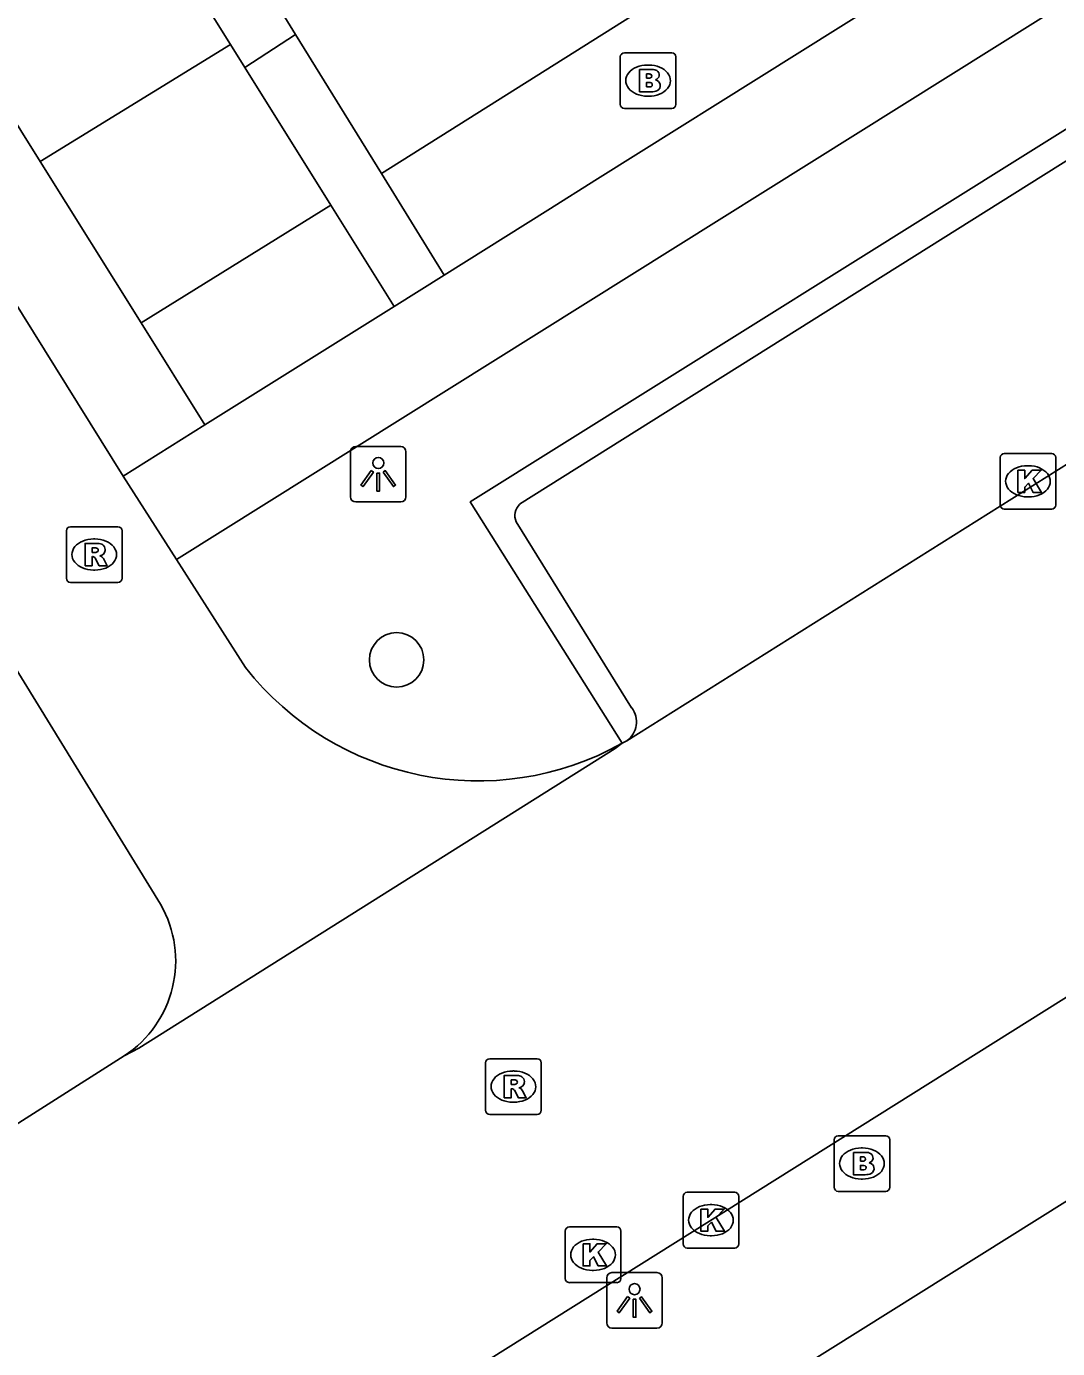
# Model space of a CAD drawing. Extents: x 159280 to 160375, y 384531 to 385872.
# Drawn here: x 159769.91 to 159788.43, y 385430.07 to 385453.82 of the extents above; entities that cross this region are included whole.
import ezdxf

# ---------------------------------------------------------------- set-up
doc = ezdxf.new("R2010")
doc.units = 0
for name, color, linetype in [('IMGEO_Boom', 7, 'Continuous'), ('IMGEO_Brandkraan', 7, 'Continuous'), ('IMGEO_Groenvoorziening', 7, 'Continuous'), ('IMGEO_Kolk', 7, 'Continuous'), ('IMGEO_Lichtpunt', 7, 'Continuous'), ('IMGEO_Rijbaan_lokaal_open', 7, 'Continuous'), ('IMGEO_Rioolput', 7, 'Continuous'), ('IMGEO_Voetpad_open', 7, 'Continuous')]:
    doc.layers.add(name, color=color, linetype=linetype)

msp = doc.modelspace()

# ---------------------------------------------------------------- linework, layer by layer
at = {"layer": 'IMGEO_Boom'}
msp.add_circle((159776.555, 385442.441), 0.489, dxfattribs=at)
at = {"layer": 'IMGEO_Brandkraan'}
for p, q in [((159780.572, 385452.418), (159780.572, 385453.27)), ((159780.647, 385453.344), (159781.499, 385453.344)), ((159781.573, 385453.27), (159781.573, 385452.418)), ((159781.06, 385453.124), (159781.085, 385453.124)), ((159781.083, 385452.564), (159781.058, 385452.564)), ((159781.499, 385452.344), (159780.647, 385452.344)), ((159784.413, 385432.97), (159784.413, 385433.822)), ((159784.488, 385433.896), (159785.34, 385433.896)), ((159785.414, 385433.822), (159785.414, 385432.97)), ((159784.901, 385433.676), (159784.926, 385433.676)), ((159784.924, 385433.116), (159784.899, 385433.116)), ((159785.34, 385432.896), (159784.488, 385432.896))]:
    msp.add_line(p, q, dxfattribs=at)
for points in [[(159780.572, 385452.418), (159780.572, 385453.27)], [(159780.647, 385453.344), (159781.499, 385453.344)], [(159781.573, 385453.27), (159781.573, 385452.418)], [(159780.92, 385453.044), (159780.92, 385452.644), (159781.133, 385452.644)], [(159781.151, 385453.044), (159780.92, 385453.044)], [(159781.099, 385452.963), (159781.045, 385452.963), (159781.045, 385452.887)], [(159781.045, 385452.887), (159781.098, 385452.887)], [(159781.107, 385452.811), (159781.045, 385452.811), (159781.045, 385452.73)], [(159781.045, 385452.73), (159781.107, 385452.73)], [(159781.499, 385452.344), (159780.647, 385452.344)], [(159784.413, 385432.97), (159784.413, 385433.822)], [(159784.488, 385433.896), (159785.34, 385433.896)], [(159785.414, 385433.822), (159785.414, 385432.97)], [(159784.761, 385433.596), (159784.761, 385433.196), (159784.974, 385433.196)], [(159784.992, 385433.596), (159784.761, 385433.596)], [(159784.94, 385433.515), (159784.886, 385433.515), (159784.886, 385433.439)], [(159784.886, 385433.439), (159784.939, 385433.439)], [(159784.948, 385433.363), (159784.886, 385433.363), (159784.886, 385433.282)], [(159784.886, 385433.282), (159784.948, 385433.282)], [(159785.34, 385432.896), (159784.488, 385432.896)]]:
    msp.add_lwpolyline(points, dxfattribs=at)
for centre, radius, start, end in [((159780.649, 385453.268), 0.0765, 91.552, 178.448), ((159780.649, 385453.268), 0.0765, 91.552, 178.448), ((159781.497, 385453.268), 0.0765, 1.552, 88.448), ((159781.497, 385453.268), 0.0765, 1.552, 88.448), ((159781.1, 385452.925), 0.0379, 267.8285, 90.9355), ((159781.155, 385452.899), 0.145, 59.4692, 91.5367), ((159781.18, 385452.946), 0.0922, 285.5137, 58.1501), ((159781.108, 385452.77), 0.0404, 269.8759, 90.5077), ((159781.185, 385452.754), 0.105, 301.3115, 78.989), ((159781.139, 385452.895), 0.251, 268.6676, 293.5347), ((159780.649, 385452.42), 0.0765, 181.552, 268.448), ((159780.649, 385452.42), 0.0765, 181.552, 268.448), ((159781.497, 385452.42), 0.0765, 271.552, 358.448), ((159781.497, 385452.42), 0.0765, 271.552, 358.448), ((159784.49, 385433.82), 0.0765, 91.552, 178.448), ((159784.49, 385433.82), 0.0765, 91.552, 178.448), ((159785.338, 385433.82), 0.0765, 1.552, 88.448), ((159785.338, 385433.82), 0.0765, 1.552, 88.448), ((159784.941, 385433.477), 0.0379, 267.8285, 90.9355), ((159784.996, 385433.451), 0.145, 59.4692, 91.5367), ((159785.021, 385433.498), 0.0922, 285.5137, 58.1501), ((159784.949, 385433.322), 0.0404, 269.8759, 90.5077), ((159784.98, 385433.447), 0.251, 268.6676, 293.5347), ((159785.026, 385433.306), 0.105, 301.3115, 78.989), ((159784.49, 385432.972), 0.0765, 181.552, 268.448), ((159784.49, 385432.972), 0.0765, 181.552, 268.448), ((159785.338, 385432.972), 0.0765, 271.552, 358.448), ((159785.338, 385432.972), 0.0765, 271.552, 358.448)]:
    msp.add_arc(centre, radius, start, end, dxfattribs=at)
for centre, major_axis, ratio, start_param, end_param in [((159781.059, 385452.844), (-0.387, 0.002), 0.722429, 4.712389, 7.853982), ((159781.084, 385452.844), (-0.39, 0.002), 0.717154, 1.570796, 4.712389), ((159784.9, 385433.396), (-0.387, 0.002), 0.722429, 4.712389, 7.853982), ((159784.925, 385433.396), (-0.39, 0.002), 0.717154, 1.570796, 4.712389)]:
    msp.add_ellipse(centre, major_axis=major_axis, ratio=ratio, start_param=start_param, end_param=end_param, dxfattribs=at)
at = {"layer": 'IMGEO_Groenvoorziening'}
for points in [[(159816.049, 385476.203), (159776.282, 385451.174)], [(159766.543, 385461.975), (159771.543, 385454.006), (159772.783, 385454.76), (159773.574, 385453.492)], [(159774.739, 385453.671), (159774.499, 385454.06)], [(159770.156, 385451.394), (159773.574, 385453.492)], [(159773.574, 385453.492), (159773.83, 385453.082)], [(159771.966, 385448.497), (159775.374, 385450.609)]]:
    msp.add_lwpolyline(points, dxfattribs=at)
at = {"layer": 'IMGEO_Kolk'}
for p, q in [((159787.395, 385445.222), (159787.395, 385446.074)), ((159787.47, 385446.148), (159788.322, 385446.148)), ((159788.396, 385446.074), (159788.396, 385445.222)), ((159787.883, 385445.928), (159787.908, 385445.928)), ((159787.906, 385445.368), (159787.881, 385445.368)), ((159788.322, 385445.148), (159787.47, 385445.148)), ((159781.701, 385431.953), (159781.701, 385432.805)), ((159781.776, 385432.879), (159782.628, 385432.879)), ((159782.702, 385432.805), (159782.702, 385431.953)), ((159782.189, 385432.659), (159782.214, 385432.659)), ((159779.583, 385431.331), (159779.583, 385432.183)), ((159779.658, 385432.257), (159780.51, 385432.257)), ((159780.071, 385432.037), (159780.096, 385432.037)), ((159780.584, 385432.183), (159780.584, 385431.331)), ((159782.212, 385432.099), (159782.187, 385432.099)), ((159782.628, 385431.879), (159781.776, 385431.879)), ((159780.094, 385431.477), (159780.069, 385431.477)), ((159780.51, 385431.257), (159779.658, 385431.257))]:
    msp.add_line(p, q, dxfattribs=at)
for points in [[(159787.395, 385445.222), (159787.395, 385446.074)], [(159787.47, 385446.148), (159788.322, 385446.148)], [(159788.396, 385446.074), (159788.396, 385445.222)], [(159787.716, 385445.848), (159787.839, 385445.848), (159787.839, 385445.697), (159787.969, 385445.848), (159788.133, 385445.848), (159787.987, 385445.697), (159788.14, 385445.448), (159787.988, 385445.448), (159787.903, 385445.612), (159787.839, 385445.545), (159787.839, 385445.448), (159787.716, 385445.448), (159787.716, 385445.848)], [(159788.322, 385445.148), (159787.47, 385445.148)], [(159781.701, 385431.953), (159781.701, 385432.805)], [(159781.776, 385432.879), (159782.628, 385432.879)], [(159782.702, 385432.805), (159782.702, 385431.953)], [(159782.022, 385432.579), (159782.145, 385432.579), (159782.145, 385432.428), (159782.275, 385432.579), (159782.439, 385432.579), (159782.293, 385432.428), (159782.446, 385432.179), (159782.294, 385432.179), (159782.209, 385432.343), (159782.145, 385432.276), (159782.145, 385432.179), (159782.022, 385432.179), (159782.022, 385432.579)], [(159779.583, 385431.331), (159779.583, 385432.183)], [(159779.658, 385432.257), (159780.51, 385432.257)], [(159780.584, 385432.183), (159780.584, 385431.331)], [(159779.904, 385431.957), (159780.027, 385431.957), (159780.027, 385431.806), (159780.157, 385431.957), (159780.321, 385431.957), (159780.175, 385431.806), (159780.328, 385431.557), (159780.176, 385431.557), (159780.091, 385431.721), (159780.027, 385431.654), (159780.027, 385431.557), (159779.904, 385431.557), (159779.904, 385431.957)], [(159782.628, 385431.879), (159781.776, 385431.879)], [(159780.51, 385431.257), (159779.658, 385431.257)]]:
    msp.add_lwpolyline(points, dxfattribs=at)
for centre, start, end in [((159787.472, 385446.072), 91.552, 178.448), ((159787.472, 385446.072), 91.552, 178.448), ((159788.32, 385446.072), 1.552, 88.448), ((159788.32, 385446.072), 1.552, 88.448), ((159787.472, 385445.224), 181.552, 268.448), ((159787.472, 385445.224), 181.552, 268.448), ((159788.32, 385445.224), 271.552, 358.448), ((159788.32, 385445.224), 271.552, 358.448), ((159781.778, 385432.803), 91.552, 178.448), ((159781.778, 385432.803), 91.552, 178.448), ((159782.626, 385432.803), 1.552, 88.448), ((159782.626, 385432.803), 1.552, 88.448), ((159779.66, 385432.181), 91.552, 178.448), ((159779.66, 385432.181), 91.552, 178.448), ((159780.508, 385432.181), 1.552, 88.448), ((159780.508, 385432.181), 1.552, 88.448), ((159781.778, 385431.955), 181.552, 268.448), ((159781.778, 385431.955), 181.552, 268.448), ((159782.626, 385431.955), 271.552, 358.448), ((159782.626, 385431.955), 271.552, 358.448), ((159779.66, 385431.333), 181.552, 268.448), ((159779.66, 385431.333), 181.552, 268.448), ((159780.508, 385431.333), 271.552, 358.448), ((159780.508, 385431.333), 271.552, 358.448)]:
    msp.add_arc(centre, 0.0765, start, end, dxfattribs=at)
for centre, major_axis, ratio, start_param, end_param in [((159787.882, 385445.648), (-0.387, 0.002), 0.722429, 4.712389, 7.853982), ((159787.907, 385445.648), (-0.39, 0.002), 0.717154, 1.570796, 4.712389), ((159782.188, 385432.379), (-0.387, 0.002), 0.722429, 4.712389, 7.853982), ((159782.213, 385432.379), (-0.39, 0.002), 0.717154, 1.570796, 4.712389), ((159780.07, 385431.757), (-0.387, 0.002), 0.722429, 4.712389, 7.853982), ((159780.095, 385431.757), (-0.39, 0.002), 0.717154, 1.570796, 4.712389)]:
    msp.add_ellipse(centre, major_axis=major_axis, ratio=ratio, start_param=start_param, end_param=end_param, dxfattribs=at)
at = {"layer": 'IMGEO_Lichtpunt'}
for p, q in [((159776.629, 385446.274), (159775.821, 385446.274)), ((159776.629, 385446.274), (159775.821, 385446.274)), ((159775.727, 385446.179), (159775.727, 385445.372)), ((159775.727, 385446.179), (159775.727, 385445.372)), ((159776.723, 385445.372), (159776.723, 385446.179)), ((159776.723, 385445.372), (159776.723, 385446.179)), ((159775.821, 385445.278), (159776.629, 385445.278)), ((159775.821, 385445.278), (159776.629, 385445.278)), ((159780.33, 385431.342), (159780.33, 385430.535)), ((159780.33, 385431.342), (159780.33, 385430.535)), ((159781.232, 385431.437), (159780.424, 385431.437)), ((159781.232, 385431.437), (159780.424, 385431.437)), ((159781.326, 385430.535), (159781.326, 385431.342)), ((159781.326, 385430.535), (159781.326, 385431.342)), ((159780.424, 385430.441), (159781.232, 385430.441)), ((159780.424, 385430.441), (159781.232, 385430.441))]:
    msp.add_line(p, q, dxfattribs=at)
for points in [[(159776.101, 385445.843), (159776.14, 385445.815), (159775.952, 385445.553), (159775.914, 385445.58), (159776.101, 385445.843)], [(159776.203, 385445.795), (159776.25, 385445.795), (159776.25, 385445.473), (159776.203, 385445.473), (159776.203, 385445.795)], [(159776.313, 385445.815), (159776.351, 385445.842), (159776.538, 385445.58), (159776.499, 385445.552), (159776.313, 385445.815)], [(159780.704, 385431.006), (159780.743, 385430.978), (159780.555, 385430.716), (159780.517, 385430.743), (159780.704, 385431.006)], [(159780.806, 385430.958), (159780.853, 385430.958), (159780.853, 385430.636), (159780.806, 385430.636), (159780.806, 385430.958)], [(159780.916, 385430.978), (159780.954, 385431.005), (159781.141, 385430.743), (159781.102, 385430.715), (159780.916, 385430.978)]]:
    msp.add_lwpolyline(points, dxfattribs=at)
for centre in [(159776.226, 385445.977), (159780.829, 385431.14)]:
    msp.add_circle(centre, 0.0994, dxfattribs=at)
for centre, start, end in [((159775.821, 385446.179), 90, 180), ((159775.821, 385446.179), 90, 180), ((159776.629, 385446.179), 0, 90), ((159776.629, 385446.179), 0, 90), ((159775.821, 385445.372), 180, 270), ((159775.821, 385445.372), 180, 270), ((159776.629, 385445.372), 270, 0), ((159776.629, 385445.372), 270, 360), ((159780.424, 385431.342), 90, 180), ((159780.424, 385431.342), 90, 180), ((159781.232, 385431.342), 0, 90), ((159781.232, 385431.342), 0, 90), ((159780.424, 385430.535), 180, 270), ((159780.424, 385430.535), 180, 270), ((159781.232, 385430.535), 270, 0), ((159781.232, 385430.535), 270, 360)]:
    msp.add_arc(centre, 0.0946, start, end, dxfattribs=at)
at = {"layer": 'IMGEO_Rijbaan_lokaal_open'}
for points in [[(159771.645, 385445.743), (159713.93, 385538.401)], [(159792.427, 385448.36), (159780.691, 385440.99)], [(159772.604, 385444.245), (159771.645, 385445.743)], [(159773.844, 385442.304), (159772.604, 385444.245)], [(159769.657, 385442.382), (159772.313, 385438.056)], [(159780.608, 385440.943), (159780.48, 385440.849), (159771.923, 385435.466), (159771.659, 385435.328)], [(159780.691, 385440.99), (159780.608, 385440.943)], [(159714.128, 385389.762), (159720.028, 385393.412), (159721.442, 385394.303), (159730.951, 385400.295), (159733.918, 385402.165), (159735.355, 385403.07), (159738.282, 385404.915), (159739.008, 385405.372), (159763.09, 385420.412), (159768.582, 385423.843), (159771.844, 385425.88), (159793.988, 385439.775)], [(159771.659, 385435.328), (159766.391, 385431.986), (159764.44, 385430.729)]]:
    msp.add_lwpolyline(points, dxfattribs=at)
for centre, radius, start, end in [((159778.019, 385445.567), 5.299, 218.0053, 299.2413), ((159770.551, 385437.036), 2.036, 302.9791, 30.058)]:
    msp.add_arc(centre, radius, start, end, dxfattribs=at)
at = {"layer": 'IMGEO_Rioolput'}
for p, q in [((159770.624, 385443.907), (159770.624, 385444.759)), ((159770.699, 385444.833), (159771.551, 385444.833)), ((159771.112, 385444.613), (159771.137, 385444.613)), ((159771.625, 385444.759), (159771.625, 385443.907)), ((159771.135, 385444.053), (159771.11, 385444.053)), ((159771.551, 385443.833), (159770.699, 385443.833)), ((159778.153, 385434.352), (159778.153, 385435.204)), ((159778.228, 385435.278), (159779.08, 385435.278)), ((159779.154, 385435.204), (159779.154, 385434.352)), ((159778.641, 385435.058), (159778.666, 385435.058)), ((159778.664, 385434.498), (159778.639, 385434.498)), ((159779.08, 385434.278), (159778.228, 385434.278))]:
    msp.add_line(p, q, dxfattribs=at)
for points in [[(159770.624, 385443.907), (159770.624, 385444.759)], [(159770.699, 385444.833), (159771.551, 385444.833)], [(159771.625, 385444.759), (159771.625, 385443.907)], [(159771.213, 385444.531), (159770.961, 385444.533), (159770.961, 385444.133)], [(159771.139, 385444.452), (159771.085, 385444.452), (159771.085, 385444.371)], [(159771.085, 385444.371), (159771.137, 385444.371)], [(159770.961, 385444.133), (159771.085, 385444.133), (159771.085, 385444.295), (159771.096, 385444.295)], [(159771.143, 385444.266), (159771.214, 385444.133), (159771.354, 385444.133), (159771.289, 385444.259)], [(159771.551, 385443.833), (159770.699, 385443.833)], [(159778.153, 385434.352), (159778.153, 385435.204)], [(159778.228, 385435.278), (159779.08, 385435.278)], [(159779.154, 385435.204), (159779.154, 385434.352)], [(159778.742, 385434.976), (159778.49, 385434.978), (159778.49, 385434.578)], [(159778.668, 385434.897), (159778.614, 385434.897), (159778.614, 385434.816)], [(159778.49, 385434.578), (159778.614, 385434.578), (159778.614, 385434.74), (159778.625, 385434.74)], [(159778.614, 385434.816), (159778.666, 385434.816)], [(159778.672, 385434.711), (159778.743, 385434.578), (159778.883, 385434.578), (159778.818, 385434.704)], [(159779.08, 385434.278), (159778.228, 385434.278)]]:
    msp.add_lwpolyline(points, dxfattribs=at)
for centre, radius, start, end in [((159770.701, 385444.757), 0.0765, 91.552, 178.448), ((159770.701, 385444.757), 0.0765, 91.552, 178.448), ((159771.549, 385444.757), 0.0765, 1.552, 88.448), ((159771.549, 385444.757), 0.0765, 1.552, 88.448), ((159771.121, 385444.56), 0.19, 274.7715, 282.9687), ((159771.145, 385444.356), 0.0964, 77.0061, 93.1865), ((159771.159, 385444.413), 0.0378, 276.6634, 79.6772), ((159771.212, 385444.421), 0.109, 350.3612, 89.416), ((159771.21, 385444.421), 0.112, 277.5842, 350.9817), ((159771.095, 385444.242), 0.0533, 26.0293, 88.6989), ((159771.194, 385444.206), 0.108, 29.5134, 73.7905), ((159770.701, 385443.909), 0.0765, 181.552, 268.448), ((159770.701, 385443.909), 0.0765, 181.552, 268.448), ((159771.549, 385443.909), 0.0765, 271.552, 358.448), ((159771.549, 385443.909), 0.0765, 271.552, 358.448), ((159778.23, 385435.202), 0.0765, 91.552, 178.448), ((159778.23, 385435.202), 0.0765, 91.552, 178.448), ((159779.078, 385435.202), 0.0765, 1.552, 88.448), ((159779.078, 385435.202), 0.0765, 1.552, 88.448), ((159778.674, 385434.801), 0.0964, 77.0061, 93.1865), ((159778.688, 385434.858), 0.0378, 276.6634, 79.6772), ((159778.741, 385434.866), 0.109, 350.3612, 89.416), ((159778.624, 385434.687), 0.0533, 26.0293, 88.6989), ((159778.65, 385435.005), 0.19, 274.7715, 282.9687), ((159778.739, 385434.866), 0.112, 277.5842, 350.9817), ((159778.723, 385434.651), 0.108, 29.5134, 73.7905), ((159778.23, 385434.354), 0.0765, 181.552, 268.448), ((159778.23, 385434.354), 0.0765, 181.552, 268.448), ((159779.078, 385434.354), 0.0765, 271.552, 358.448), ((159779.078, 385434.354), 0.0765, 271.552, 358.448)]:
    msp.add_arc(centre, radius, start, end, dxfattribs=at)
for centre, major_axis, ratio, start_param, end_param in [((159771.111, 385444.333), (-0.387, 0.002), 0.722429, 4.712389, 7.853982), ((159771.136, 385444.333), (-0.39, 0.002), 0.717154, 1.570796, 4.712389), ((159778.64, 385434.778), (-0.387, 0.002), 0.722429, 4.712389, 7.853982), ((159778.665, 385434.778), (-0.39, 0.002), 0.717154, 1.570796, 4.712389)]:
    msp.add_ellipse(centre, major_axis=major_axis, ratio=ratio, start_param=start_param, end_param=end_param, dxfattribs=at)
at = {"layer": 'IMGEO_Voetpad_open'}
for points in [[(159861.476, 385478.378), (159859.363, 385477.052), (159716.755, 385387.736)], [(159817.241, 385474.297), (159780.166, 385451.079), (159779.271, 385450.518), (159777.409, 385449.352)], [(159808.086, 385458.173), (159804.391, 385464.144), (159772.604, 385444.245)], [(159766.543, 385461.975), (159764.382, 385460.638), (159770.156, 385451.394)], [(159773.83, 385453.082), (159774.739, 385453.671)], [(159776.282, 385451.174), (159776.282, 385451.176), (159774.739, 385453.671)], [(159775.374, 385450.609), (159773.83, 385453.082)], [(159780.608, 385440.943), (159777.879, 385445.279), (159789.594, 385452.608), (159789.748, 385452.316), (159789.668, 385451.989)], [(159778.765, 385445.235), (159789.508, 385451.985)], [(159770.156, 385451.394), (159771.966, 385448.497)], [(159776.282, 385451.174), (159777.409, 385449.352)], [(159775.374, 385450.609), (159776.51, 385448.789)], [(159777.409, 385449.352), (159776.51, 385448.789)], [(159776.51, 385448.789), (159773.113, 385446.662)], [(159771.966, 385448.497), (159773.113, 385446.662)], [(159773.113, 385446.662), (159771.645, 385445.743)], [(159780.777, 385441.578), (159778.704, 385444.923)]]:
    msp.add_lwpolyline(points, dxfattribs=at)
for centre, radius, start, end in [((159778.948, 385445.037), 0.269, 132.7707, 205.1043), ((159780.451, 385441.325), 0.413, 305.6169, 37.7411)]:
    msp.add_arc(centre, radius, start, end, dxfattribs=at)

doc.saveas('drawing.dxf')
